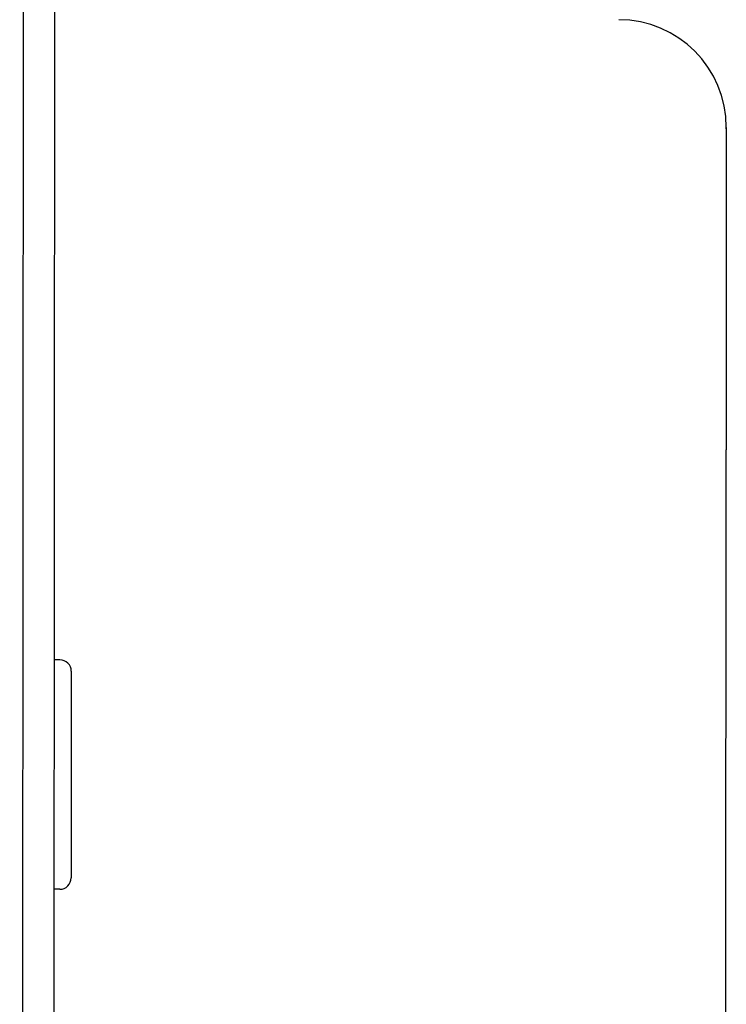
# Model space of a CAD drawing. Header units: inches. Extents: x 1 to 669, y 0 to 417.
# Tile 444 of 448: x 602.27 to 602.886, y 260.359 to 261.217. Entities that reach past the tile are written whole.
import ezdxf

# ---------------------------------------------------------------- set-up
doc = ezdxf.new("R2010")
doc.units = ezdxf.units.IN
doc.header["$LTSCALE"] = 12
doc.header["$MEASUREMENT"] = 0
doc.layers.add('X', color=1, linetype='CONTINUOUS')

msp = doc.modelspace()

# ---------------------------------------------------------------- linework, layer by layer
at = {"layer": 'X'}
for p, q in [((602.27045, 256.13179), (602.2739, 261.43678)), ((602.3009, 261.43677), (602.29745, 256.13177)), ((602.8857, 261.12158), (602.8857, 261.12306)), ((602.88247, 256.16297), (602.88552, 260.84198)), ((602.3054, 260.65915), (602.3004, 260.65915)), ((602.30527, 260.45915), (602.30027, 260.45915))]:
    msp.add_line(p, q, dxfattribs=at)
for centre, radius, start, end in [((602.79195, 261.12306), 0.09375, 359.96264, 89.96264), ((602.30539, 260.64915), 0.01, 359.96264, 89.96264), ((602.30527, 260.46915), 0.01, 269.96264, 359.96264)]:
    msp.add_arc(centre, radius, start, end, dxfattribs=at)
for centre, major_axis, end_param in [((602.88552, 260.84174), (0.00018, 0.28125), 1.569962), ((602.31533, 260.55914), (0.00006, 0.09), 3.140758)]:
    msp.add_ellipse(centre, major_axis=major_axis, ratio=0.000001, start_param=0, end_param=end_param, dxfattribs=at)

doc.saveas('drawing.dxf')
